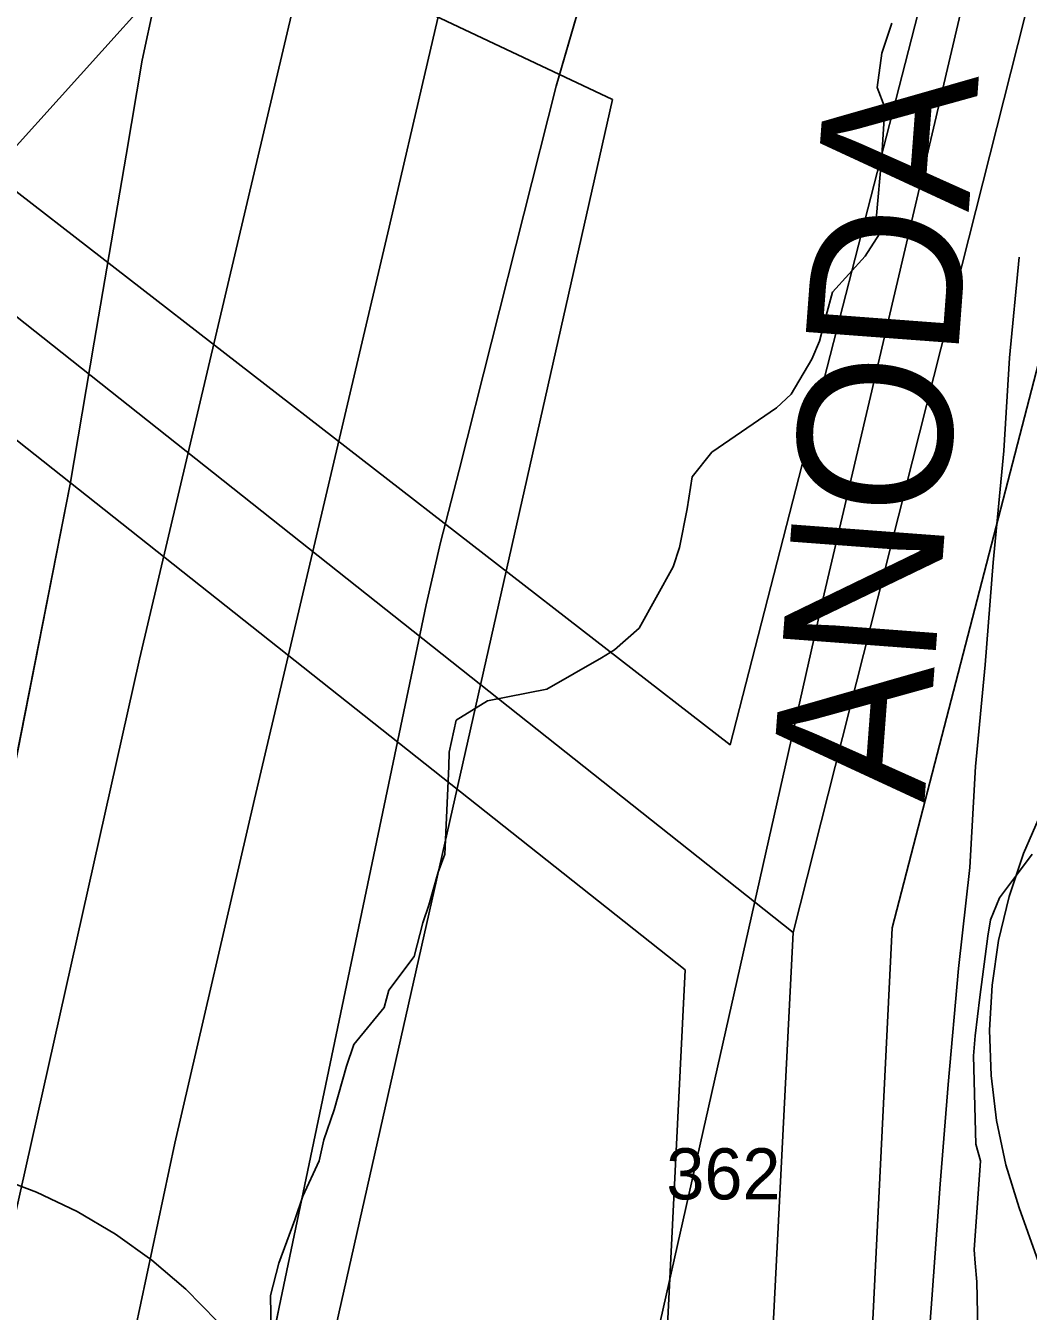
# Model space of a CAD drawing. Extents: x -690419 to -685080, y -987825 to -981190.
# Drawn here: x -686917.1 to -686819.1, y -987294.7 to -987168.9 of the extents above; entities that cross this region are included whole.
import ezdxf

# ---------------------------------------------------------------- set-up
doc = ezdxf.new("R2010")
doc.units = 0
for name, color, linetype in [('BPEJ I-II ochrana', 7, 'Continuous'), ('Elektro VN 35 nadzemní (S)', 7, 'Continuous'), ('OP elektro VN (S)', 7, 'Continuous'), ('OP lesa 50 m (S)', 7, 'Continuous'), ('OP silnic (S)', 7, 'Continuous'), ('Plochy dopravy silniční DS (S)', 7, 'Continuous'), ('Plochy smíšené nezastavěného území všeobecné MU (S)', 7, 'Continuous'), ('Plynovodní objekty (S)', 7, 'Continuous'), ('Regulacni bloky_ID', 7, 'Continuous'), ('Regulační bloky STABILIZOVANÉ (S)', 7, 'Continuous'), ('Silnice I třídy (S) - osa', 7, 'Continuous'), ('Vodovodní řady přiváděcí (S)', 7, 'Continuous'), ('Záplavové území Q100 (S)', 7, 'Continuous')]:
    doc.layers.add(name, color=color, linetype=linetype)

msp = doc.modelspace()

# ---------------------------------------------------------------- linework, layer by layer
at = {"layer": 'BPEJ I-II ochrana'}
for p, q in [((-686856.92, -987146.2), (-686865.24, -987174.86)), ((-686905.7, -987172.32), (-686904.51, -987166.69)), ((-686907.28, -987181.6), (-686905.7, -987172.32)), ((-686865.24, -987174.86), (-686874.7, -987212.44)), ((-686910.39, -987199.89), (-686907.28, -987181.6)), ((-686912.76, -987213.81), (-686910.39, -987199.89)), ((-686874.7, -987212.44), (-686876.52, -987219.5)), ((-686919.37, -987247.38), (-686912.76, -987213.81)), ((-686876.52, -987219.5), (-686877.95, -987225.59)), ((-686877.95, -987225.59), (-686892.3, -987294.32)), ((-686892.3, -987294.32), (-686895.94, -987311.75))]:
    msp.add_line(p, q, dxfattribs=at)
at = {"layer": 'Elektro VN 35 nadzemní (S)'}
for points in [[(-686789.09, -987049.22), (-686815.24, -987151.67), (-686842.06, -987257.67)], [(-686842.06, -987257.67), (-686929.31, -987188.46), (-687001.99, -987130.33), (-687044.68, -987096.41)], [(-686842.06, -987257.67), (-686848.08, -987376.25), (-686852.4, -987467.54), (-686852.96, -987478.41)]]:
    msp.add_lwpolyline(points, dxfattribs=at)
at = {"layer": 'OP elektro VN (S)'}
for points in [[(-686842.91, -987470.61), (-686842.75, -987467.42), (-686832.37, -987257.21), (-686805.58, -987153.72), (-686779.27, -987051.03), (-686771.29, -987017.8), (-686728.86, -986970.69), (-686666.98, -986901.96), (-686664.58, -986904.71), (-686492.19, -987102.65), (-686397.96, -987316.5), (-686339.43, -987449.15)], [(-686920.4, -987183.34), (-686799.44, -987049.06), (-686824.96, -987148.74), (-686848.21, -987239.29), (-686920.4, -987183.34)], [(-687203.89, -987498.03), (-687010.41, -987283.28), (-686933.14, -987197.49), (-686852.61, -987261.32), (-686864.18, -987494.39)]]:
    msp.add_lwpolyline(points, dxfattribs=at)
at = {"layer": 'OP lesa 50 m (S)'}
for points in [[(-686817.78, -987245.87), (-686819.54, -987249.93), (-686820.94, -987254.13), (-686821.96, -987258.43), (-686822.6, -987262.81), (-686822.85, -987267.23), (-686822.7, -987271.66), (-686822.17, -987276.05), (-686821.24, -987280.38), (-686819.94, -987284.61), (-686817.4, -987291.73)], [(-686898.39, -987295.68), (-686901.45, -987292.56), (-686904.77, -987289.71), (-686908.32, -987287.17), (-686912.08, -987284.95), (-686916.03, -987283.07), (-686920.11, -987281.53)]]:
    msp.add_lwpolyline(points, dxfattribs=at)
at = {"layer": 'OP silnic (S)'}
msp.add_lwpolyline([(-686877.9, -987585.15), (-686880.4, -987548.64), (-686880.98, -987512.09), (-686878.64, -987446.11), (-686871.78, -987385.76), (-686863.13, -987331.7), (-686839.14, -987225.07), (-686789.33, -987012.8)], dxfattribs=at)
at = {"layer": 'Plochy dopravy silniční DS (S)'}
for p, q in [((-686856.92, -987146.2), (-686865.24, -987174.86)), ((-686905.7, -987172.32), (-686904.51, -987166.69)), ((-686907.28, -987181.6), (-686905.7, -987172.32)), ((-686865.24, -987174.86), (-686874.7, -987212.44)), ((-686910.39, -987199.89), (-686907.28, -987181.6)), ((-686912.76, -987213.81), (-686910.39, -987199.89)), ((-686874.7, -987212.44), (-686876.52, -987219.5)), ((-686919.92, -987250.19), (-686912.76, -987213.81)), ((-686876.52, -987219.5), (-686877.95, -987225.59)), ((-686877.95, -987225.59), (-686892.3, -987294.32)), ((-686892.3, -987294.32), (-686895.94, -987311.75))]:
    msp.add_line(p, q, dxfattribs=at)
at = {"layer": 'Plochy smíšené nezastavěného území všeobecné MU (S)'}
for points in [[(-686904.51, -987166.69), (-686905.7, -987172.32), (-686907.28, -987181.6), (-686910.39, -987199.89), (-686912.76, -987213.81), (-686919.92, -987250.19), (-686924.17, -987270.69), (-686926.91, -987283.89), (-686928.09, -987289.58), (-686929.85, -987298.64), (-686935.21, -987326.26), (-686935.61, -987329.07), (-686938.14, -987329.38), (-686945.26, -987365.22), (-686945.45, -987366.7), (-686966.64, -987362), (-686983.75, -987334.93), (-686984.94, -987335.07), (-687012.07, -987272.93), (-687020.09, -987245.98), (-687036.16, -987217.77), (-687052.28, -987175.23), (-687058.33, -987146.42)], [(-686912.66, -987456.94), (-686912.26, -987437.97), (-686911.94, -987431.93), (-686912.25, -987422.7), (-686910.21, -987390.09), (-686906.03, -987360.01), (-686895.94, -987311.75), (-686892.3, -987294.32), (-686877.95, -987225.59), (-686876.52, -987219.5), (-686874.7, -987212.44), (-686865.24, -987174.86), (-686856.92, -987146.2)]]:
    msp.add_lwpolyline(points, dxfattribs=at)
at = {"layer": 'Plynovodní objekty (S)'}
for points in [[(-686824.23, -987241.41), (-686823.26, -987231.47), (-686822.5, -987221.45), (-686821.45, -987210.54), (-686820.88, -987201.45), (-686819.94, -987191.6)], [(-686833.86, -987363.15), (-686833.03, -987353.38), (-686831.78, -987339.42), (-686830.49, -987323.47), (-686829.98, -987313.66), (-686828.49, -987293.53), (-686827.69, -987282.29), (-686826.88, -987272.52), (-686825.89, -987261.19), (-686824.79, -987251.3), (-686824.23, -987241.41)]]:
    msp.add_lwpolyline(points, dxfattribs=at)
at = {"layer": 'Regulační bloky STABILIZOVANÉ (S)'}
for p, q in [((-686856.92, -987146.2), (-686865.24, -987174.86)), ((-686905.7, -987172.32), (-686904.51, -987166.69)), ((-686907.28, -987181.6), (-686905.7, -987172.32)), ((-686865.24, -987174.86), (-686874.7, -987212.44)), ((-686910.39, -987199.89), (-686907.28, -987181.6)), ((-686912.76, -987213.81), (-686910.39, -987199.89)), ((-686874.7, -987212.44), (-686876.52, -987219.5)), ((-686919.92, -987250.19), (-686912.76, -987213.81)), ((-686876.52, -987219.5), (-686877.95, -987225.59)), ((-686877.95, -987225.59), (-686892.3, -987294.32)), ((-686892.3, -987294.32), (-686895.94, -987311.75))]:
    msp.add_line(p, q, dxfattribs=at)
for points in [[(-686904.51, -987166.69), (-686905.7, -987172.32), (-686907.28, -987181.6), (-686910.39, -987199.89), (-686912.76, -987213.81), (-686919.92, -987250.19), (-686924.17, -987270.69), (-686926.91, -987283.89), (-686928.09, -987289.58), (-686929.85, -987298.64), (-686935.21, -987326.26), (-686935.61, -987329.07), (-686938.14, -987329.38), (-686945.26, -987365.22), (-686945.45, -987366.7), (-686966.64, -987362), (-686983.75, -987334.93), (-686984.94, -987335.07), (-687012.07, -987272.93), (-687020.09, -987245.98), (-687036.16, -987217.77), (-687052.28, -987175.23), (-687058.33, -987146.42)], [(-686912.66, -987456.94), (-686912.26, -987437.97), (-686911.94, -987431.93), (-686912.25, -987422.7), (-686910.21, -987390.09), (-686906.03, -987360.01), (-686895.94, -987311.75), (-686892.3, -987294.32), (-686877.95, -987225.59), (-686876.52, -987219.5), (-686874.7, -987212.44), (-686865.24, -987174.86), (-686856.92, -987146.2)]]:
    msp.add_lwpolyline(points, dxfattribs=at)
at = {"layer": 'Silnice I třídy (S) - osa'}
for points in [[(-686870.04, -987078.45), (-686905.97, -987230.91), (-686920.46, -987295.64), (-686930.73, -987349.48), (-686937.23, -987397.34), (-686941.18, -987439.06), (-686943.38, -987506.33), (-686942.72, -987551.62), (-686935.75, -987660.06), (-686933.21, -987685.55)], [(-686921.2, -987672.45), (-686921.23, -987672.13), (-686924.41, -987638.32), (-686927.18, -987600.77), (-686928.25, -987588.15), (-686929.09, -987564.97), (-686929.8, -987547.03), (-686930.28, -987528.38), (-686930.28, -987495.44), (-686929.8, -987476.55), (-686928.77, -987456.94), (-686927.5, -987438.61), (-686925.91, -987419.72), (-686924.01, -987401.94), (-686922.02, -987385.11), (-686916.86, -987349.55), (-686910.28, -987314.78), (-686902.5, -987278.27), (-686894.72, -987244.61), (-686881.54, -987188.66), (-686877.81, -987172.54), (-686869.48, -987136.82)]]:
    msp.add_lwpolyline(points, dxfattribs=at)
at = {"layer": 'Vodovodní řady přiváděcí (S)'}
msp.add_lwpolyline([(-686841.2, -987440.61), (-686848.76, -987439.19), (-686903.68, -987413.37), (-686903.65, -987371.15), (-686859.73, -987176.17), (-686880.57, -987166.29), (-686900.65, -987158.08), (-686926.23, -987150.51), (-687054.99, -987094.27), (-687071.39, -987076.19), (-687071.13, -987074.96)], dxfattribs=at)
at = {"layer": 'Záplavové území Q100 (S)'}
for points in [[(-686832.39, -987168.69), (-686833.37, -987171.63), (-686833.82, -987175), (-686833.07, -987176.93), (-686833.37, -987181.68), (-686833.94, -987187.88), (-686833.6, -987189.3), (-686835, -987191.5), (-686838.2, -987195), (-686838.82, -987197.31), (-686839.47, -987199.8), (-686840.22, -987201.55), (-686842.23, -987205), (-686843.68, -987206.32), (-686850, -987210.66), (-686851.93, -987213.07), (-686852.42, -987216.21), (-686853.16, -987220), (-686853.78, -987221.89), (-686857.12, -987227.88), (-686859.52, -987230), (-686860.8, -987230.8), (-686866.15, -987233.85), (-686871.95, -987235), (-686875, -987236.9), (-686875.7, -987240), (-686875.71, -987241.42), (-686876.12, -987250), (-686876.77, -987251.77), (-686877.69, -987255), (-686878.28, -987256.72), (-686879.12, -987260), (-686881.59, -987263.29), (-686882.05, -987265), (-686885, -987268.6), (-686885.74, -987270.74), (-686886.92, -987275), (-686887.93, -987277.93), (-686888.41, -987280), (-686890, -987283.45), (-686890.77, -987285.77), (-686892.36, -987290), (-686893.17, -987293.17), (-686893.09, -987296.91)], [(-686823.95, -987298.02), (-686824.08, -987291.85), (-686824.24, -987290), (-686824.35, -987288.7), (-686823.72, -987280), (-686824.19, -987278.38), (-686824.42, -987269.71), (-686824.25, -987267.76), (-686823.78, -987263.98), (-686823.03, -987258.03), (-686822.76, -987256.41), (-686821.87, -987254.27), (-686820, -987251.79), (-686818.67, -987250)]]:
    msp.add_lwpolyline(points, dxfattribs=at)

# ---------------------------------------------------------------- texts
at = {"layer": 'Plynovodní objekty (S)'}
msp.add_text('ANODA', height=15, rotation=85.7137, dxfattribs=at).set_placement((-686829.22, -987245.01))
at = {"layer": 'Regulacni bloky_ID'}
msp.add_text('362', height=5, dxfattribs=at).set_placement((-686854.45, -987283.77))

doc.saveas('drawing.dxf')
